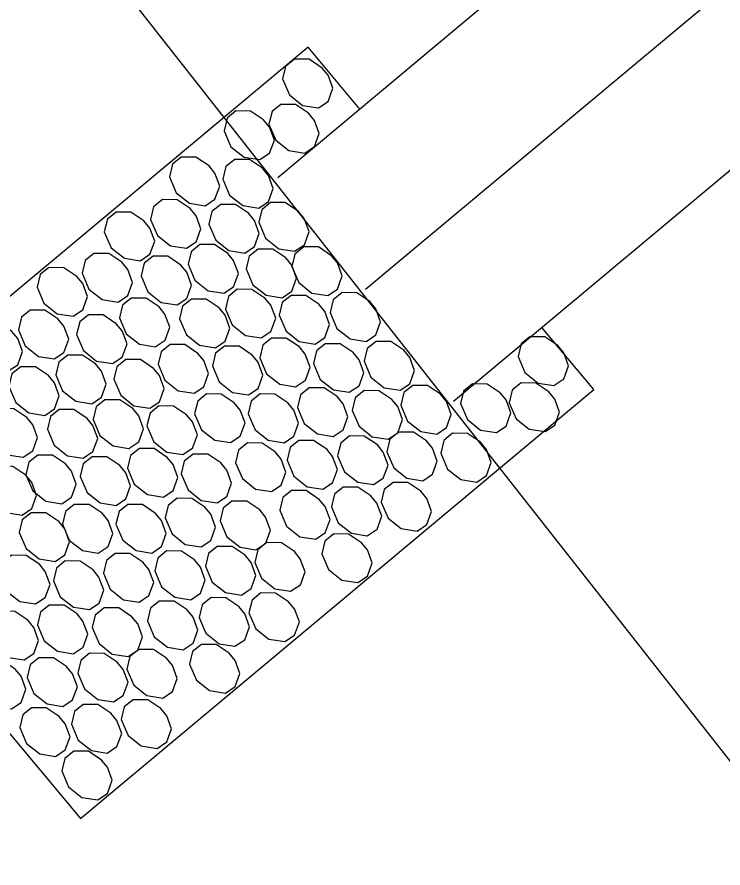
# Model space of a CAD drawing. Extents: x 2042995 to 2043795, y 305365 to 306249.
# Drawn here: x 2043304.86 to 2043317.53, y 305944.06 to 305959.31 of the extents above; entities that cross this region are included whole.
import ezdxf

# ---------------------------------------------------------------- set-up
doc = ezdxf.new("R2010")
doc.units = 0
for name, color, linetype in [('BR_CENTER LINES', 7, 'Continuous'), ('BR_CONCRETE', 7, 'Continuous'), ('BR_GROUND LINES', 7, 'Continuous'), ('BR_TEXT', 7, 'Continuous')]:
    doc.layers.add(name, color=color, linetype=linetype)

msp = doc.modelspace()

# ---------------------------------------------------------------- linework, layer by layer
at = {"layer": 'BR_CENTER LINES'}
msp.add_line((2043361.489, 305996.496), (2043311.118, 305954.427), dxfattribs=at)
at = {"layer": 'BR_CONCRETE'}
for p, q in [((2043359.343, 305998.026), (2043309.542, 305956.432)), ((2043362.612, 305994.111), (2043312.695, 305952.421))]:
    msp.add_line(p, q, dxfattribs=at)
msp.add_spline([(2043139.109, 306017.548), (2043148.199, 306007.16), (2043160.233, 305993.368), (2043172.245, 305979.557), (2043184.234, 305965.727), (2043196.201, 305951.879), (2043208.145, 305938.012), (2043220.067, 305924.126), (2043231.966, 305910.221), (2043243.843, 305896.297), (2043255.698, 305882.355), (2043267.529, 305868.394), (2043279.339, 305854.414), (2043291.126, 305840.415), (2043302.89, 305826.398), (2043314.632, 305812.361), (2043326.352, 305798.306), (2043338.049, 305784.233), (2043349.724, 305770.14), (2043361.376, 305756.029), (2043373.005, 305741.899), (2043384.613, 305727.75), (2043396.197, 305713.582), (2043407.76, 305699.396), (2043419.299, 305685.191), (2043430.817, 305670.967), (2043442.311, 305656.724), (2043453.784, 305642.463), (2043465.234, 305628.182), (2043476.661, 305613.883), (2043488.066, 305599.566), (2043499.448, 305585.229), (2043510.808, 305570.874), (2043522.146, 305556.5), (2043533.461, 305542.107), (2043544.753, 305527.695), (2043547.219, 305524.543)], degree=3, dxfattribs=at)
at = {"layer": 'BR_GROUND LINES'}
msp.add_line((2043305.588, 305961.317), (2043336.507, 305921.994), dxfattribs=at)
at = {"layer": 'BR_TEXT'}
msp.add_lwpolyline([(2043311.014, 305957.662), (2043310.085, 305958.775), (2043300.874, 305951.083), (2043306.003, 305944.942), (2043315.213, 305952.635), (2043314.283, 305953.748)], dxfattribs=at)
for points in [[(2043309.682, 305958.43), (2043309.627, 305958.204), (2043309.75, 305957.918), (2043309.987, 305957.73), (2043310.271, 305957.685), (2043310.446, 305957.802), (2043310.531, 305958.037), (2043310.445, 305958.27), (2043310.338, 305958.4), (2043310.105, 305958.556), (2043309.84, 305958.558)], [(2043309.439, 305957.619), (2043309.384, 305957.393), (2043309.506, 305957.107), (2043309.743, 305956.919), (2043310.028, 305956.874), (2043310.202, 305956.991), (2043310.287, 305957.226), (2043310.202, 305957.459), (2043310.095, 305957.589), (2043309.861, 305957.745), (2043309.597, 305957.747)], [(2043308.633, 305957.502), (2043308.578, 305957.276), (2043308.701, 305956.989), (2043308.938, 305956.802), (2043309.222, 305956.757), (2043309.397, 305956.874), (2043309.482, 305957.109), (2043309.396, 305957.342), (2043309.289, 305957.472), (2043309.056, 305957.628), (2043308.791, 305957.63)], [(2043307.653, 305956.676), (2043307.598, 305956.45), (2043307.72, 305956.163), (2043307.957, 305955.975), (2043308.242, 305955.931), (2043308.416, 305956.048), (2043308.501, 305956.283), (2043308.416, 305956.516), (2043308.309, 305956.645), (2043308.075, 305956.802), (2043307.811, 305956.804)], [(2043308.611, 305956.633), (2043308.557, 305956.407), (2043308.679, 305956.121), (2043308.916, 305955.933), (2043309.201, 305955.888), (2043309.375, 305956.005), (2043309.46, 305956.24), (2043309.374, 305956.473), (2043309.268, 305956.603), (2043309.034, 305956.759), (2043308.77, 305956.761)], [(2043307.315, 305955.912), (2043307.26, 305955.686), (2043307.383, 305955.399), (2043307.619, 305955.211), (2043307.904, 305955.167), (2043308.079, 305955.284), (2043308.164, 305955.519), (2043308.078, 305955.752), (2043307.971, 305955.881), (2043307.738, 305956.038), (2043307.473, 305956.04)], [(2043308.361, 305955.828), (2043308.306, 305955.601), (2043308.429, 305955.315), (2043308.666, 305955.127), (2043308.95, 305955.083), (2043309.125, 305955.199), (2043309.21, 305955.434), (2043309.124, 305955.667), (2043309.018, 305955.797), (2043308.784, 305955.953), (2043308.519, 305955.955)], [(2043309.256, 305955.86), (2043309.201, 305955.634), (2043309.323, 305955.348), (2043309.56, 305955.16), (2043309.845, 305955.115), (2043310.02, 305955.232), (2043310.104, 305955.467), (2043310.019, 305955.7), (2043309.912, 305955.83), (2043309.678, 305955.986), (2043309.414, 305955.988)], [(2043306.485, 305955.689), (2043306.43, 305955.463), (2043306.553, 305955.177), (2043306.79, 305954.989), (2043307.074, 305954.944), (2043307.249, 305955.061), (2043307.334, 305955.296), (2043307.248, 305955.529), (2043307.142, 305955.659), (2043306.908, 305955.815), (2043306.643, 305955.817)], [(2043307.987, 305955.107), (2043307.932, 305954.881), (2043308.055, 305954.594), (2043308.292, 305954.406), (2043308.576, 305954.362), (2043308.751, 305954.479), (2043308.836, 305954.714), (2043308.75, 305954.947), (2043308.644, 305955.076), (2043308.41, 305955.233), (2043308.145, 305955.235)], [(2043309.031, 305955.026), (2043308.976, 305954.8), (2043309.098, 305954.513), (2043309.335, 305954.325), (2043309.62, 305954.281), (2043309.794, 305954.398), (2043309.879, 305954.633), (2043309.793, 305954.866), (2043309.687, 305954.995), (2043309.453, 305955.152), (2043309.189, 305955.154)], [(2043309.851, 305955.065), (2043309.797, 305954.839), (2043309.919, 305954.553), (2043310.156, 305954.365), (2043310.441, 305954.32), (2043310.615, 305954.437), (2043310.7, 305954.672), (2043310.614, 305954.905), (2043310.508, 305955.035), (2043310.274, 305955.191), (2043310.01, 305955.193)], [(2043306.087, 305954.948), (2043306.032, 305954.721), (2043306.154, 305954.435), (2043306.391, 305954.247), (2043306.676, 305954.203), (2043306.851, 305954.319), (2043306.936, 305954.555), (2043306.85, 305954.787), (2043306.743, 305954.917), (2043306.509, 305955.074), (2043306.245, 305955.075)], [(2043307.146, 305954.898), (2043307.091, 305954.672), (2043307.214, 305954.385), (2043307.451, 305954.197), (2043307.735, 305954.153), (2043307.91, 305954.27), (2043307.995, 305954.505), (2043307.909, 305954.738), (2043307.803, 305954.867), (2043307.569, 305955.024), (2043307.304, 305955.026)], [(2043305.28, 305954.695), (2043305.226, 305954.468), (2043305.348, 305954.182), (2043305.585, 305953.994), (2043305.869, 305953.95), (2043306.044, 305954.066), (2043306.129, 305954.301), (2043306.043, 305954.534), (2043305.937, 305954.664), (2043305.703, 305954.82), (2043305.438, 305954.822)], [(2043308.656, 305954.305), (2043308.602, 305954.079), (2043308.724, 305953.793), (2043308.961, 305953.605), (2043309.246, 305953.56), (2043309.42, 305953.677), (2043309.505, 305953.912), (2043309.419, 305954.145), (2043309.313, 305954.275), (2043309.079, 305954.431), (2043308.815, 305954.433)], [(2043310.538, 305954.244), (2043310.483, 305954.018), (2043310.605, 305953.731), (2043310.842, 305953.543), (2043311.127, 305953.499), (2043311.302, 305953.615), (2043311.387, 305953.851), (2043311.301, 305954.083), (2043311.194, 305954.213), (2043310.96, 305954.37), (2043310.696, 305954.372)], [(2043306.756, 305954.146), (2043306.701, 305953.92), (2043306.824, 305953.633), (2043307.061, 305953.446), (2043307.345, 305953.401), (2043307.52, 305953.518), (2043307.605, 305953.753), (2043307.519, 305953.986), (2043307.413, 305954.116), (2043307.179, 305954.272), (2043306.914, 305954.274)], [(2043307.836, 305954.13), (2043307.781, 305953.904), (2043307.904, 305953.618), (2043308.14, 305953.43), (2043308.425, 305953.385), (2043308.6, 305953.502), (2043308.685, 305953.737), (2043308.599, 305953.97), (2043308.492, 305954.1), (2043308.259, 305954.256), (2043307.994, 305954.258)], [(2043309.623, 305954.194), (2043309.568, 305953.968), (2043309.691, 305953.682), (2043309.928, 305953.494), (2043310.212, 305953.449), (2043310.387, 305953.566), (2043310.472, 305953.801), (2043310.386, 305954.034), (2043310.28, 305954.164), (2043310.046, 305954.32), (2043309.781, 305954.322)], [(2043304.943, 305953.931), (2043304.888, 305953.704), (2043305.01, 305953.418), (2043305.247, 305953.23), (2043305.532, 305953.186), (2043305.706, 305953.302), (2043305.791, 305953.537), (2043305.706, 305953.77), (2043305.599, 305953.9), (2043305.365, 305954.056), (2043305.101, 305954.058)], [(2043305.989, 305953.846), (2043305.934, 305953.62), (2043306.056, 305953.334), (2043306.293, 305953.146), (2043306.578, 305953.101), (2043306.753, 305953.218), (2043306.838, 305953.453), (2043306.752, 305953.686), (2043306.645, 305953.816), (2043306.412, 305953.972), (2043306.147, 305953.974)], [(2043304.113, 305953.708), (2043304.058, 305953.482), (2043304.18, 305953.195), (2043304.417, 305953.008), (2043304.702, 305952.963), (2043304.877, 305953.08), (2043304.962, 305953.315), (2043304.876, 305953.548), (2043304.769, 305953.678), (2043304.536, 305953.834), (2043304.271, 305953.836)], [(2043307.451, 305953.314), (2043307.396, 305953.088), (2043307.518, 305952.802), (2043307.755, 305952.614), (2043308.04, 305952.57), (2043308.215, 305952.686), (2043308.3, 305952.921), (2043308.214, 305953.154), (2043308.107, 305953.284), (2043307.873, 305953.44), (2043307.609, 305953.442)], [(2043309.273, 305953.431), (2043309.218, 305953.205), (2043309.341, 305952.919), (2043309.578, 305952.731), (2043309.862, 305952.686), (2043310.037, 305952.803), (2043310.122, 305953.038), (2043310.036, 305953.271), (2043309.93, 305953.401), (2043309.696, 305953.557), (2043309.431, 305953.559)], [(2043310.237, 305953.33), (2043310.183, 305953.103), (2043310.305, 305952.817), (2043310.542, 305952.629), (2043310.826, 305952.585), (2043311.001, 305952.701), (2043311.086, 305952.937), (2043311, 305953.169), (2043310.894, 305953.299), (2043310.66, 305953.456), (2043310.395, 305953.457)], [(2043311.147, 305953.369), (2043311.092, 305953.142), (2043311.215, 305952.856), (2043311.452, 305952.668), (2043311.736, 305952.624), (2043311.911, 305952.74), (2043311.996, 305952.976), (2043311.91, 305953.208), (2043311.803, 305953.338), (2043311.57, 305953.495), (2043311.305, 305953.496)], [(2043313.909, 305953.453), (2043313.854, 305953.227), (2043313.976, 305952.94), (2043314.213, 305952.752), (2043314.498, 305952.708), (2043314.673, 305952.824), (2043314.758, 305953.06), (2043314.672, 305953.292), (2043314.565, 305953.422), (2043314.331, 305953.579), (2043314.067, 305953.581)], [(2043308.425, 305953.285), (2043308.371, 305953.058), (2043308.493, 305952.772), (2043308.73, 305952.584), (2043309.015, 305952.54), (2043309.189, 305952.656), (2043309.274, 305952.892), (2043309.188, 305953.124), (2043309.082, 305953.254), (2043308.848, 305953.411), (2043308.584, 305953.413)], [(2043305.615, 305953.126), (2043305.56, 305952.899), (2043305.682, 305952.613), (2043305.919, 305952.425), (2043306.204, 305952.381), (2043306.379, 305952.497), (2043306.464, 305952.733), (2043306.378, 305952.965), (2043306.271, 305953.095), (2043306.038, 305953.252), (2043305.773, 305953.253)], [(2043306.658, 305953.045), (2043306.603, 305952.818), (2043306.726, 305952.532), (2043306.963, 305952.344), (2043307.247, 305952.3), (2043307.422, 305952.416), (2043307.507, 305952.652), (2043307.421, 305952.884), (2043307.315, 305953.014), (2043307.081, 305953.171), (2043306.816, 305953.173)], [(2043304.774, 305952.917), (2043304.719, 305952.69), (2043304.842, 305952.404), (2043305.078, 305952.216), (2043305.363, 305952.172), (2043305.538, 305952.288), (2043305.623, 305952.523), (2043305.537, 305952.756), (2043305.43, 305952.886), (2043305.197, 305953.042), (2043304.932, 305953.044)], [(2043309.95, 305952.54), (2043309.895, 305952.313), (2043310.018, 305952.027), (2043310.254, 305951.839), (2043310.539, 305951.795), (2043310.714, 305951.911), (2043310.799, 305952.146), (2043310.713, 305952.379), (2043310.606, 305952.509), (2043310.373, 305952.665), (2043310.108, 305952.667)], [(2043311.805, 305952.581), (2043311.75, 305952.355), (2043311.872, 305952.068), (2043312.109, 305951.881), (2043312.394, 305951.836), (2043312.569, 305951.953), (2043312.654, 305952.188), (2043312.568, 305952.421), (2043312.461, 305952.55), (2043312.227, 305952.707), (2043311.963, 305952.709)], [(2043312.877, 305952.608), (2043312.822, 305952.382), (2043312.944, 305952.095), (2043313.181, 305951.908), (2043313.466, 305951.863), (2043313.641, 305951.98), (2043313.726, 305952.215), (2043313.64, 305952.448), (2043313.533, 305952.578), (2043313.299, 305952.734), (2043313.035, 305952.736)], [(2043313.749, 305952.625), (2043313.694, 305952.399), (2043313.817, 305952.112), (2043314.053, 305951.924), (2043314.338, 305951.88), (2043314.513, 305951.996), (2043314.598, 305952.232), (2043314.512, 305952.464), (2043314.405, 305952.594), (2043314.172, 305952.751), (2043313.907, 305952.753)], [(2043308.106, 305952.428), (2043308.051, 305952.201), (2043308.174, 305951.915), (2043308.411, 305951.727), (2043308.695, 305951.683), (2043308.87, 305951.799), (2043308.955, 305952.035), (2043308.869, 305952.267), (2043308.763, 305952.397), (2043308.529, 305952.554), (2043308.264, 305952.555)], [(2043309.067, 305952.427), (2043309.012, 305952.201), (2043309.135, 305951.915), (2043309.371, 305951.727), (2043309.656, 305951.682), (2043309.831, 305951.799), (2043309.916, 305952.034), (2043309.83, 305952.267), (2043309.723, 305952.397), (2043309.49, 305952.553), (2043309.225, 305952.555)], [(2043310.934, 305952.489), (2043310.879, 305952.262), (2043311.002, 305951.976), (2043311.239, 305951.788), (2043311.523, 305951.744), (2043311.698, 305951.86), (2043311.783, 305952.095), (2043311.697, 305952.328), (2043311.591, 305952.458), (2043311.357, 305952.614), (2043311.092, 305952.616)], [(2043306.284, 305952.324), (2043306.229, 305952.098), (2043306.352, 305951.811), (2043306.589, 305951.624), (2043306.873, 305951.579), (2043307.048, 305951.696), (2043307.133, 305951.931), (2043307.047, 305952.164), (2043306.941, 305952.294), (2043306.707, 305952.45), (2043306.442, 305952.452)], [(2043304.384, 305952.165), (2043304.329, 305951.939), (2043304.451, 305951.652), (2043304.688, 305951.464), (2043304.973, 305951.42), (2043305.148, 305951.536), (2043305.233, 305951.772), (2043305.147, 305952.004), (2043305.04, 305952.134), (2043304.807, 305952.291), (2043304.542, 305952.293)], [(2043305.464, 305952.149), (2043305.409, 305951.923), (2043305.531, 305951.636), (2043305.768, 305951.448), (2043306.053, 305951.404), (2043306.227, 305951.521), (2043306.312, 305951.756), (2043306.227, 305951.989), (2043306.12, 305952.118), (2043305.886, 305952.275), (2043305.622, 305952.277)], [(2043307.251, 305952.213), (2043307.196, 305951.987), (2043307.318, 305951.7), (2043307.555, 305951.512), (2043307.84, 305951.468), (2043308.015, 305951.585), (2043308.1, 305951.82), (2043308.014, 305952.053), (2043307.907, 305952.182), (2043307.674, 305952.339), (2043307.409, 305952.341)], [(2043310.672, 305951.675), (2043310.617, 305951.448), (2043310.74, 305951.162), (2043310.977, 305950.974), (2043311.261, 305950.93), (2043311.436, 305951.046), (2043311.521, 305951.281), (2043311.435, 305951.514), (2043311.329, 305951.644), (2043311.095, 305951.8), (2043310.83, 305951.802)], [(2043311.556, 305951.744), (2043311.501, 305951.518), (2043311.624, 305951.231), (2043311.861, 305951.043), (2043312.145, 305950.999), (2043312.32, 305951.115), (2043312.405, 305951.351), (2043312.319, 305951.583), (2043312.213, 305951.713), (2043311.979, 305951.87), (2043311.714, 305951.872)], [(2043312.522, 305951.722), (2043312.468, 305951.496), (2043312.59, 305951.209), (2043312.827, 305951.021), (2043313.111, 305950.977), (2043313.286, 305951.094), (2043313.371, 305951.329), (2043313.285, 305951.562), (2043313.179, 305951.691), (2043312.945, 305951.848), (2043312.68, 305951.85)], [(2043308.84, 305951.549), (2043308.785, 305951.323), (2043308.907, 305951.037), (2043309.144, 305950.849), (2043309.429, 305950.804), (2043309.604, 305950.921), (2043309.689, 305951.156), (2043309.603, 305951.389), (2043309.496, 305951.519), (2043309.263, 305951.675), (2043308.998, 305951.677)], [(2043309.763, 305951.593), (2043309.709, 305951.367), (2043309.831, 305951.081), (2043310.068, 305950.893), (2043310.353, 305950.848), (2043310.527, 305950.965), (2043310.612, 305951.2), (2043310.526, 305951.433), (2043310.42, 305951.563), (2043310.186, 305951.719), (2043309.922, 305951.721)], [(2043305.078, 305951.333), (2043305.024, 305951.107), (2043305.146, 305950.82), (2043305.383, 305950.633), (2043305.667, 305950.588), (2043305.842, 305950.705), (2043305.927, 305950.94), (2043305.841, 305951.173), (2043305.735, 305951.303), (2043305.501, 305951.459), (2043305.236, 305951.461)], [(2043306.901, 305951.45), (2043306.846, 305951.224), (2043306.968, 305950.937), (2043307.205, 305950.75), (2043307.49, 305950.705), (2043307.665, 305950.822), (2043307.75, 305951.057), (2043307.664, 305951.29), (2043307.557, 305951.419), (2043307.324, 305951.576), (2043307.059, 305951.578)], [(2043307.865, 305951.348), (2043307.81, 305951.122), (2043307.933, 305950.836), (2043308.17, 305950.648), (2043308.454, 305950.603), (2043308.629, 305950.72), (2043308.714, 305950.955), (2043308.628, 305951.188), (2043308.522, 305951.318), (2043308.288, 305951.474), (2043308.023, 305951.476)], [(2043306.053, 305951.303), (2043305.998, 305951.077), (2043306.121, 305950.791), (2043306.358, 305950.603), (2043306.642, 305950.558), (2043306.817, 305950.675), (2043306.902, 305950.91), (2043306.816, 305951.143), (2043306.71, 305951.273), (2043306.476, 305951.429), (2043306.211, 305951.431)], [(2043304.366, 305951.13), (2043304.311, 305950.904), (2043304.433, 305950.617), (2043304.67, 305950.429), (2043304.955, 305950.385), (2043305.129, 305950.502), (2043305.214, 305950.737), (2043305.129, 305950.97), (2043305.022, 305951.099), (2043304.788, 305951.256), (2043304.524, 305951.258)], [(2043310.559, 305950.758), (2043310.504, 305950.531), (2043310.626, 305950.245), (2043310.863, 305950.057), (2043311.148, 305950.013), (2043311.323, 305950.129), (2043311.408, 305950.365), (2043311.322, 305950.597), (2043311.215, 305950.727), (2043310.981, 305950.884), (2043310.717, 305950.885)], [(2043311.453, 305950.841), (2043311.398, 305950.615), (2043311.521, 305950.329), (2043311.758, 305950.141), (2043312.042, 305950.096), (2043312.217, 305950.213), (2043312.302, 305950.448), (2043312.216, 305950.681), (2043312.11, 305950.811), (2043311.876, 305950.967), (2043311.611, 305950.969)], [(2043307.578, 305950.558), (2043307.523, 305950.332), (2043307.645, 305950.046), (2043307.882, 305949.858), (2043308.167, 305949.813), (2043308.341, 305949.93), (2043308.426, 305950.165), (2043308.341, 305950.398), (2043308.234, 305950.528), (2043308, 305950.684), (2043307.736, 305950.686)], [(2043309.631, 305950.697), (2043309.577, 305950.47), (2043309.699, 305950.184), (2043309.936, 305949.996), (2043310.22, 305949.952), (2043310.395, 305950.068), (2043310.48, 305950.304), (2043310.394, 305950.536), (2043310.288, 305950.666), (2043310.054, 305950.823), (2043309.789, 305950.824)], [(2043305.734, 305950.446), (2043305.679, 305950.22), (2043305.802, 305949.934), (2043306.038, 305949.746), (2043306.323, 305949.701), (2043306.498, 305949.818), (2043306.583, 305950.053), (2043306.497, 305950.286), (2043306.39, 305950.416), (2043306.157, 305950.572), (2043305.892, 305950.574)], [(2043306.695, 305950.446), (2043306.64, 305950.22), (2043306.762, 305949.933), (2043306.999, 305949.746), (2043307.284, 305949.701), (2043307.458, 305949.818), (2043307.543, 305950.053), (2043307.458, 305950.286), (2043307.351, 305950.415), (2043307.117, 305950.572), (2043306.853, 305950.574)], [(2043308.562, 305950.507), (2043308.507, 305950.281), (2043308.63, 305949.995), (2043308.866, 305949.807), (2043309.151, 305949.762), (2043309.326, 305949.879), (2043309.411, 305950.114), (2043309.325, 305950.347), (2043309.218, 305950.477), (2043308.985, 305950.633), (2043308.72, 305950.635)], [(2043304.958, 305950.298), (2043304.903, 305950.072), (2043305.026, 305949.785), (2043305.263, 305949.598), (2043305.547, 305949.553), (2043305.722, 305949.67), (2043305.807, 305949.905), (2043305.721, 305950.138), (2043305.615, 305950.268), (2043305.381, 305950.424), (2043305.116, 305950.426)], [(2043310.388, 305949.918), (2043310.333, 305949.692), (2043310.455, 305949.406), (2043310.692, 305949.218), (2043310.977, 305949.173), (2043311.152, 305949.29), (2043311.237, 305949.525), (2043311.151, 305949.758), (2043311.044, 305949.888), (2043310.81, 305950.044), (2043310.546, 305950.046)], [(2043308.3, 305949.693), (2043308.245, 305949.467), (2043308.368, 305949.181), (2043308.605, 305948.993), (2043308.889, 305948.948), (2043309.064, 305949.065), (2043309.149, 305949.3), (2043309.063, 305949.533), (2043308.956, 305949.663), (2043308.723, 305949.819), (2043308.458, 305949.821)], [(2043309.184, 305949.762), (2043309.129, 305949.536), (2043309.252, 305949.25), (2043309.488, 305949.062), (2043309.773, 305949.018), (2043309.948, 305949.134), (2043310.033, 305949.369), (2043309.947, 305949.602), (2043309.84, 305949.732), (2043309.607, 305949.888), (2043309.342, 305949.89)], [(2043304.608, 305949.535), (2043304.553, 305949.309), (2043304.676, 305949.022), (2043304.913, 305948.835), (2043305.197, 305948.79), (2043305.372, 305948.907), (2043305.457, 305949.142), (2043305.371, 305949.375), (2043305.265, 305949.505), (2043305.031, 305949.661), (2043304.766, 305949.663)], [(2043306.468, 305949.568), (2043306.413, 305949.342), (2043306.535, 305949.055), (2043306.772, 305948.867), (2043307.057, 305948.823), (2043307.231, 305948.94), (2043307.316, 305949.175), (2043307.23, 305949.408), (2043307.124, 305949.537), (2043306.89, 305949.694), (2043306.626, 305949.696)], [(2043307.391, 305949.612), (2043307.336, 305949.386), (2043307.459, 305949.099), (2043307.696, 305948.912), (2043307.98, 305948.867), (2043308.155, 305948.984), (2043308.24, 305949.219), (2043308.154, 305949.452), (2043308.048, 305949.582), (2043307.814, 305949.738), (2043307.549, 305949.74)], [(2043305.572, 305949.433), (2043305.518, 305949.207), (2043305.64, 305948.921), (2043305.877, 305948.733), (2043306.162, 305948.689), (2043306.336, 305948.805), (2043306.421, 305949.04), (2043306.335, 305949.273), (2043306.229, 305949.403), (2043305.995, 305949.559), (2043305.731, 305949.561)], [(2043308.186, 305948.776), (2043308.132, 305948.55), (2043308.254, 305948.264), (2043308.491, 305948.076), (2043308.775, 305948.031), (2043308.95, 305948.148), (2043309.035, 305948.383), (2043308.949, 305948.616), (2043308.843, 305948.746), (2043308.609, 305948.902), (2043308.345, 305948.904)], [(2043309.081, 305948.86), (2043309.026, 305948.634), (2043309.149, 305948.347), (2043309.385, 305948.16), (2043309.67, 305948.115), (2043309.845, 305948.232), (2043309.93, 305948.467), (2043309.844, 305948.7), (2043309.737, 305948.83), (2043309.504, 305948.986), (2043309.239, 305948.988)], [(2043305.285, 305948.643), (2043305.23, 305948.417), (2043305.353, 305948.131), (2043305.589, 305947.943), (2043305.874, 305947.898), (2043306.049, 305948.015), (2043306.134, 305948.25), (2043306.048, 305948.483), (2043305.941, 305948.613), (2043305.708, 305948.769), (2043305.443, 305948.771)], [(2043306.269, 305948.592), (2043306.214, 305948.366), (2043306.337, 305948.08), (2043306.574, 305947.892), (2043306.858, 305947.847), (2043307.033, 305947.964), (2043307.118, 305948.199), (2043307.032, 305948.432), (2043306.926, 305948.562), (2043306.692, 305948.718), (2043306.427, 305948.72)], [(2043307.259, 305948.715), (2043307.204, 305948.489), (2043307.327, 305948.203), (2043307.564, 305948.015), (2043307.848, 305947.97), (2043308.023, 305948.087), (2043308.108, 305948.322), (2043308.022, 305948.555), (2043307.916, 305948.685), (2043307.682, 305948.841), (2043307.417, 305948.843)], [(2043304.402, 305948.531), (2043304.347, 305948.305), (2043304.47, 305948.018), (2043304.706, 305947.831), (2043304.991, 305947.786), (2043305.166, 305947.903), (2043305.251, 305948.138), (2043305.165, 305948.371), (2043305.058, 305948.501), (2043304.825, 305948.657), (2043304.56, 305948.659)], [(2043306.891, 305947.848), (2043306.836, 305947.621), (2043306.959, 305947.335), (2043307.196, 305947.147), (2043307.48, 305947.103), (2043307.655, 305947.219), (2043307.74, 305947.455), (2043307.654, 305947.687), (2043307.548, 305947.817), (2043307.314, 305947.974), (2043307.049, 305947.975)], [(2043308.015, 305947.937), (2043307.961, 305947.711), (2043308.083, 305947.424), (2043308.32, 305947.236), (2043308.604, 305947.192), (2043308.779, 305947.309), (2043308.864, 305947.544), (2043308.778, 305947.777), (2043308.672, 305947.906), (2043308.438, 305948.063), (2043308.173, 305948.065)], [(2043305.098, 305947.697), (2043305.044, 305947.471), (2043305.166, 305947.185), (2043305.403, 305946.997), (2043305.688, 305946.952), (2043305.862, 305947.069), (2043305.947, 305947.304), (2043305.861, 305947.537), (2043305.755, 305947.667), (2043305.521, 305947.823), (2043305.257, 305947.825)], [(2043306.007, 305947.778), (2043305.953, 305947.552), (2043306.075, 305947.266), (2043306.312, 305947.078), (2043306.596, 305947.033), (2043306.771, 305947.15), (2043306.856, 305947.385), (2043306.77, 305947.618), (2043306.664, 305947.748), (2043306.43, 305947.904), (2043306.165, 305947.906)], [(2043304.175, 305947.653), (2043304.12, 305947.427), (2043304.243, 305947.14), (2043304.479, 305946.953), (2043304.764, 305946.908), (2043304.939, 305947.025), (2043305.024, 305947.26), (2043304.938, 305947.493), (2043304.831, 305947.623), (2043304.598, 305947.779), (2043304.333, 305947.781)], [(2043306.788, 305946.945), (2043306.733, 305946.719), (2043306.856, 305946.433), (2043307.093, 305946.245), (2043307.377, 305946.2), (2043307.552, 305946.317), (2043307.637, 305946.552), (2043307.551, 305946.785), (2043307.445, 305946.915), (2043307.211, 305947.071), (2043306.946, 305947.073)], [(2043304.966, 305946.801), (2043304.912, 305946.574), (2043305.034, 305946.288), (2043305.271, 305946.1), (2043305.555, 305946.056), (2043305.73, 305946.172), (2043305.815, 305946.407), (2043305.729, 305946.64), (2043305.623, 305946.77), (2043305.389, 305946.926), (2043305.124, 305946.928)], [(2043305.894, 305946.861), (2043305.839, 305946.635), (2043305.961, 305946.349), (2043306.198, 305946.161), (2043306.483, 305946.116), (2043306.658, 305946.233), (2043306.743, 305946.468), (2043306.657, 305946.701), (2043306.55, 305946.831), (2043306.316, 305946.987), (2043306.052, 305946.989)], [(2043305.723, 305946.022), (2043305.668, 305945.796), (2043305.79, 305945.509), (2043306.027, 305945.322), (2043306.312, 305945.277), (2043306.487, 305945.394), (2043306.572, 305945.629), (2043306.486, 305945.862), (2043306.379, 305945.992), (2043306.145, 305946.148), (2043305.881, 305946.15)]]:
    msp.add_lwpolyline(points, close=True, dxfattribs=at)

doc.saveas('drawing.dxf')
